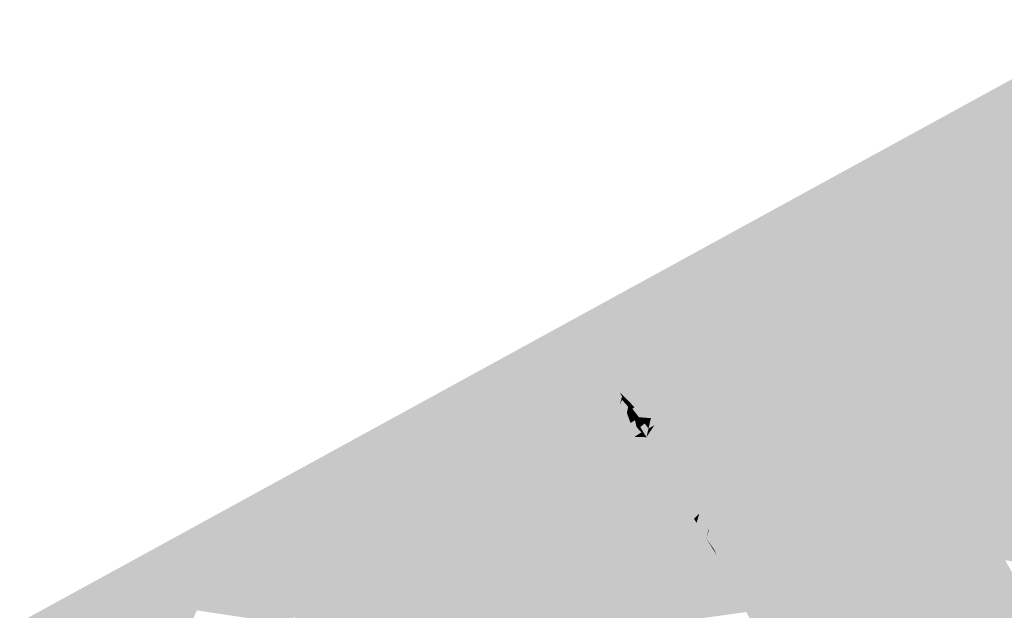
# Model space of a CAD drawing. Header units: metres. Extents: x 164696 to 183842, y 382615 to 387356.
# Tile 915 of 1056: x 182748.84 to 182751.87, y 386672.27 to 386674.09. Entities that reach past the tile are written whole.
import ezdxf

# ---------------------------------------------------------------- set-up
doc = ezdxf.new("R2010")
doc.units = ezdxf.units.M
doc.layers.add('C3D-SURFACE_TINSURFACE', color=7, linetype='Continuous')

msp = doc.modelspace()

# ---------------------------------------------------------------- linework, layer by layer
at = {"layer": 'C3D-SURFACE_TINSURFACE', "color": 11, "linetype": 'Continuous', "lineweight": -3, "true_color": 0xff8585}
for points in [[(182752.2267, 386674.0883), (182745.8742, 386670.6127), (182750.579, 386673.1468)], [(182751.5452, 386673.3047), (182752.2267, 386674.0883), (182750.579, 386673.1468)], [(182751.5452, 386673.3047), (182751.58, 386673.3238), (182752.2267, 386674.0883)], [(182751.6148, 386673.3429), (182752.2267, 386674.0883), (182751.58, 386673.3238)], [(182751.6148, 386673.3429), (182751.6496, 386673.362), (182752.2267, 386674.0883)], [(182751.6496, 386673.362), (182751.683, 386673.3799), (182752.2267, 386674.0883)], [(182751.683, 386673.3799), (182751.7196, 386673.3992), (182752.2267, 386674.0883)], [(182751.7196, 386673.3992), (182751.7562, 386673.4185), (182752.2267, 386674.0883)], [(182751.7562, 386673.4185), (182751.7928, 386673.4379), (182752.2267, 386674.0883)], [(182751.8294, 386673.4572), (182752.2267, 386674.0883), (182751.7928, 386673.4379)], [(182751.866, 386673.4765), (182752.2267, 386674.0883), (182751.8294, 386673.4572)], [(182751.866, 386673.4765), (182751.9026, 386673.4958), (182752.2267, 386674.0883)], [(182751.9026, 386673.4958), (182751.6721, 386672.8053), (182751.9421, 386673.515)], [(182751.9421, 386673.515), (182751.6721, 386672.8053), (182752.6525, 386673.279)], [(182751.866, 386673.4765), (182751.6721, 386672.8053), (182751.9026, 386673.4958)], [(182751.866, 386673.4765), (182751.8294, 386673.4572), (182751.6325, 386672.8999)], [(182751.866, 386673.4765), (182751.6325, 386672.8999), (182751.6721, 386672.8053)], [(182751.8294, 386673.4572), (182751.7928, 386673.4379), (182751.6325, 386672.8999)], [(182751.7562, 386673.4185), (182751.6325, 386672.8999), (182751.7928, 386673.4379)], [(182751.7196, 386673.3992), (182751.6325, 386672.8999), (182751.7562, 386673.4185)], [(182751.683, 386673.3799), (182751.6325, 386672.8999), (182751.7196, 386673.3992)], [(182751.6148, 386673.3429), (182751.6325, 386672.8999), (182751.6496, 386673.362)], [(182751.6496, 386673.362), (182751.6325, 386672.8999), (182751.683, 386673.3799)], [(182751.6148, 386673.3429), (182751.58, 386673.3238), (182751.6325, 386672.8999)], [(182751.5452, 386673.3047), (182750.579, 386673.1468), (182751.5104, 386673.2857)], [(182751.5452, 386673.3047), (182751.5104, 386673.2857), (182751.6325, 386672.8999)], [(182751.5452, 386673.3047), (182751.6325, 386672.8999), (182751.58, 386673.3238)], [(182751.4756, 386673.2666), (182751.5104, 386673.2857), (182750.579, 386673.1468)], [(182751.4756, 386673.2666), (182751.6325, 386672.8999), (182751.5104, 386673.2857)], [(182752.6525, 386673.279), (182751.6721, 386672.8053), (182752.6913, 386673.2101)], [(182751.4408, 386673.2475), (182751.4756, 386673.2666), (182750.579, 386673.1468)], [(182751.4408, 386673.2475), (182750.579, 386673.1468), (182751.4038, 386673.2263)], [(182751.4408, 386673.2475), (182751.4038, 386673.2263), (182751.6325, 386672.8999)], [(182751.4408, 386673.2475), (182751.6325, 386672.8999), (182751.4756, 386673.2666)], [(182751.4038, 386673.2263), (182750.579, 386673.1468), (182751.3658, 386673.2051)], [(182751.4038, 386673.2263), (182751.3658, 386673.2051), (182751.6325, 386672.8999)], [(182751.6721, 386672.8053), (182751.7312, 386672.6789), (182752.6913, 386673.2101)], [(182752.6913, 386673.2101), (182751.7312, 386672.6789), (182752.0922, 386672.5813)], [(182751.3658, 386673.2051), (182750.579, 386673.1468), (182751.3278, 386673.184)], [(182751.3278, 386673.184), (182750.579, 386673.1468), (182751.2898, 386673.1629)], [(182751.3278, 386673.184), (182751.2898, 386673.1629), (182751.6325, 386672.8999)], [(182751.3658, 386673.2051), (182751.3278, 386673.184), (182751.6325, 386672.8999)], [(182745.8742, 386670.6127), (182747.5571, 386671.4774), (182750.579, 386673.1468)], [(182750.579, 386673.1468), (182747.5571, 386671.4774), (182749.3171, 386672.416)], [(182750.579, 386673.1468), (182749.3171, 386672.416), (182749.7586, 386672.2919)], [(182750.579, 386673.1468), (182749.7586, 386672.2919), (182750.5856, 386672.7425)], [(182751.2898, 386673.1629), (182750.579, 386673.1468), (182751.2519, 386673.1417)], [(182750.579, 386673.1468), (182750.5856, 386672.7425), (182750.6089, 386673.0755)], [(182751.0025, 386673.0023), (182750.579, 386673.1468), (182750.5996, 386673.1045)], [(182751.0025, 386673.0023), (182751.0364, 386673.0212), (182750.579, 386673.1468)], [(182751.0364, 386673.0212), (182751.0702, 386673.0402), (182750.579, 386673.1468)], [(182751.1041, 386673.0591), (182750.579, 386673.1468), (182751.0702, 386673.0402)], [(182751.138, 386673.0781), (182750.579, 386673.1468), (182751.1041, 386673.0591)], [(182751.138, 386673.0781), (182751.1759, 386673.0995), (182750.579, 386673.1468)], [(182751.1759, 386673.0995), (182751.2139, 386673.1206), (182750.579, 386673.1468)], [(182751.2139, 386673.1206), (182751.2519, 386673.1417), (182750.579, 386673.1468)], [(182750.579, 386673.1468), (182750.6089, 386673.0755), (182750.5996, 386673.1045)], [(182751.2898, 386673.1629), (182751.2519, 386673.1417), (182751.6325, 386672.8999)], [(182751.1759, 386673.0995), (182751.6325, 386672.8999), (182751.2139, 386673.1206)], [(182751.2139, 386673.1206), (182751.6325, 386672.8999), (182751.2519, 386673.1417)], [(182750.9347, 386672.9644), (182750.5996, 386673.1045), (182750.6089, 386673.0755)], [(182750.9347, 386672.9644), (182750.9686, 386672.9833), (182750.5996, 386673.1045)], [(182750.9686, 386672.9833), (182751.0025, 386673.0023), (182750.5996, 386673.1045)], [(182751.138, 386673.0781), (182751.6325, 386672.8999), (182751.1759, 386673.0995)], [(182750.5856, 386672.7425), (182750.643, 386673.015), (182750.6089, 386673.0755)], [(182750.9347, 386672.9644), (182750.6089, 386673.0755), (182750.643, 386673.015)], [(182751.1041, 386673.0591), (182751.0702, 386673.0402), (182750.9578, 386672.5213)], [(182751.1041, 386673.0591), (182750.9578, 386672.5213), (182750.9581, 386672.5167)], [(182751.1041, 386673.0591), (182750.9581, 386672.5167), (182750.9949, 386672.513)], [(182751.1041, 386673.0591), (182750.9949, 386672.513), (182751.6503, 386672.8455)], [(182751.138, 386673.0781), (182751.1041, 386673.0591), (182751.6503, 386672.8455)], [(182751.138, 386673.0781), (182751.6503, 386672.8455), (182751.6325, 386672.8999)], [(182751.0364, 386673.0212), (182750.929, 386672.5673), (182751.0702, 386673.0402)], [(182751.0702, 386673.0402), (182750.929, 386672.5673), (182750.9434, 386672.5443)], [(182751.0702, 386673.0402), (182750.9434, 386672.5443), (182750.9578, 386672.5213)], [(182750.5856, 386672.7425), (182750.6771, 386672.9545), (182750.643, 386673.015)], [(182750.9008, 386672.9454), (182750.643, 386673.015), (182750.6771, 386672.9545)], [(182750.9347, 386672.9644), (182750.643, 386673.015), (182750.9008, 386672.9454)], [(182750.9686, 386672.9833), (182750.8902, 386672.5882), (182751.0025, 386673.0023)], [(182751.0025, 386673.0023), (182750.8902, 386672.5882), (182750.9055, 386672.5638)], [(182751.0025, 386673.0023), (182750.9055, 386672.5638), (182751.0364, 386673.0212)], [(182751.0364, 386673.0212), (182750.9055, 386672.5638), (182750.9131, 386672.5517)], [(182751.0364, 386673.0212), (182750.9131, 386672.5517), (182750.9271, 386672.5663)], [(182751.0364, 386673.0212), (182750.9271, 386672.5663), (182750.929, 386672.5673)], [(182750.9347, 386672.9644), (182750.9008, 386672.9454), (182750.852, 386672.7672)], [(182750.9347, 386672.9644), (182750.852, 386672.7672), (182750.8603, 386672.7677)], [(182750.9347, 386672.9644), (182750.8603, 386672.7677), (182750.8706, 386672.6204)], [(182750.9347, 386672.9644), (182750.8706, 386672.6204), (182750.875, 386672.6125)], [(182750.9347, 386672.9644), (182750.875, 386672.6125), (182750.9686, 386672.9833)], [(182750.9686, 386672.9833), (182750.875, 386672.6125), (182750.8902, 386672.5882)], [(182750.5856, 386672.7425), (182750.6166, 386672.76), (182750.6771, 386672.9545)], [(182750.6166, 386672.76), (182750.6477, 386672.7774), (182750.6771, 386672.9545)], [(182750.6477, 386672.7774), (182750.6842, 386672.9414), (182750.6771, 386672.9545)], [(182750.6477, 386672.7774), (182750.684, 386672.9032), (182750.6842, 386672.9414)], [(182750.8241, 386672.8898), (182750.6771, 386672.9545), (182750.6842, 386672.9414)], [(182750.868, 386672.9179), (182750.6771, 386672.9545), (182750.8241, 386672.8898)], [(182750.9008, 386672.9454), (182750.6771, 386672.9545), (182750.868, 386672.9179)], [(182750.8241, 386672.8898), (182750.6842, 386672.9414), (182750.6996, 386672.926)], [(182750.9008, 386672.9454), (182750.868, 386672.9179), (182750.8439, 386672.7694)], [(182750.9008, 386672.9454), (182750.8439, 386672.7694), (182750.852, 386672.7672)], [(182750.6922, 386672.8055), (182750.684, 386672.9032), (182750.6477, 386672.7774)], [(182750.6922, 386672.8055), (182750.6914, 386672.9181), (182750.684, 386672.9032)], [(182750.6922, 386672.8055), (182750.7062, 386672.8774), (182750.6914, 386672.9181)], [(182750.8241, 386672.8898), (182750.6996, 386672.926), (182750.7291, 386672.8958)], [(182750.868, 386672.9179), (182750.8241, 386672.8898), (182750.8285, 386672.7654)], [(182750.868, 386672.9179), (182750.8285, 386672.7654), (182750.8439, 386672.7694)], [(182750.6922, 386672.8055), (182750.7174, 386672.8469), (182750.7062, 386672.8774)], [(182750.8241, 386672.8898), (182750.7291, 386672.8958), (182750.7232, 386672.8904)], [(182750.7801, 386672.8617), (182750.7232, 386672.8904), (182750.7431, 386672.8646)], [(182750.8241, 386672.8898), (182750.7232, 386672.8904), (182750.7801, 386672.8617)], [(182750.8241, 386672.8898), (182750.7801, 386672.8617), (182750.7727, 386672.8299)], [(182750.8241, 386672.8898), (182750.7727, 386672.8299), (182750.7908, 386672.8397)], [(182750.8241, 386672.8898), (182750.7908, 386672.8397), (182750.8285, 386672.7654)], [(182751.6612, 386672.8254), (182751.6721, 386672.8053), (182751.6325, 386672.8999)], [(182751.6612, 386672.8254), (182751.6325, 386672.8999), (182751.6503, 386672.8455)], [(182750.6922, 386672.8055), (182750.7362, 386672.8336), (182750.7311, 386672.8557)], [(182750.6922, 386672.8055), (182750.7311, 386672.8557), (182750.7174, 386672.8469)], [(182750.7362, 386672.8336), (182750.7425, 386672.834), (182750.7311, 386672.8557)], [(182750.7801, 386672.8617), (182750.7431, 386672.8646), (182750.7609, 386672.8455)], [(182750.7801, 386672.8617), (182750.7609, 386672.8455), (182750.7727, 386672.8299)], [(182751.6503, 386672.8455), (182750.9949, 386672.513), (182750.9666, 386672.4688)], [(182751.6503, 386672.8455), (182750.9666, 386672.4688), (182750.982, 386672.4468)], [(182751.6612, 386672.8254), (182751.6503, 386672.8455), (182750.982, 386672.4468)], [(182750.6922, 386672.8055), (182750.7513, 386672.8183), (182750.7362, 386672.8336)], [(182750.6922, 386672.8055), (182750.7293, 386672.8043), (182750.7513, 386672.8183)], [(182750.7362, 386672.8336), (182750.7513, 386672.8183), (182750.7425, 386672.834)], [(182751.6612, 386672.8254), (182750.982, 386672.4468), (182751.6721, 386672.8053)], [(182750.6922, 386672.8055), (182750.6477, 386672.7774), (182750.7132, 386672.7465)], [(182750.6922, 386672.8055), (182750.7132, 386672.7465), (182750.7686, 386672.7424)], [(182750.6922, 386672.8055), (182750.7686, 386672.7424), (182750.7293, 386672.8043)], [(182751.6721, 386672.8053), (182750.982, 386672.4468), (182751.0018, 386672.4094)], [(182751.6721, 386672.8053), (182751.0018, 386672.4094), (182751.7184, 386672.6998)], [(182751.6721, 386672.8053), (182751.7184, 386672.6998), (182751.7312, 386672.6789)], [(182750.5856, 386672.7425), (182750.6932, 386672.7353), (182750.6166, 386672.76)], [(182750.6166, 386672.76), (182750.7132, 386672.7465), (182750.6477, 386672.7774)], [(182750.6166, 386672.76), (182750.6932, 386672.7353), (182750.7132, 386672.7465)], [(182749.7586, 386672.2919), (182750.3388, 386672.1948), (182750.5856, 386672.7425)], [(182750.5856, 386672.7425), (182750.3388, 386672.1948), (182750.8902, 386672.5882)], [(182750.5856, 386672.7425), (182750.6733, 386672.7241), (182750.6932, 386672.7353)], [(182750.5856, 386672.7425), (182750.875, 386672.6125), (182750.8706, 386672.6204)], [(182750.5856, 386672.7425), (182750.8706, 386672.6204), (182750.6733, 386672.7241)], [(182750.5856, 386672.7425), (182750.8902, 386672.5882), (182750.875, 386672.6125)], [(182751.7184, 386672.6998), (182751.0018, 386672.4094), (182751.0217, 386672.372)], [(182751.7184, 386672.6998), (182751.0217, 386672.372), (182751.0416, 386672.3346)], [(182751.7184, 386672.6998), (182751.0416, 386672.3346), (182751.0614, 386672.2972)], [(182751.7184, 386672.6998), (182751.0614, 386672.2972), (182751.7312, 386672.6789)], [(182751.7312, 386672.6789), (182751.0614, 386672.2972), (182751.7441, 386672.6581)], [(182751.7312, 386672.6789), (182751.7441, 386672.6581), (182752.01, 386672.5927)], [(182751.7312, 386672.6789), (182752.01, 386672.5927), (182752.0922, 386672.5813)], [(182751.0614, 386672.2972), (182751.757, 386672.6373), (182751.7441, 386672.6581)], [(182751.0904, 386672.234), (182751.757, 386672.6373), (182751.0614, 386672.2972)], [(182751.0904, 386672.234), (182751.7698, 386672.6165), (182751.757, 386672.6373)], [(182751.7441, 386672.6581), (182751.996, 386672.5851), (182752.01, 386672.5927)], [(182751.7441, 386672.6581), (182751.757, 386672.6373), (182752.0041, 386672.5721)], [(182751.7441, 386672.6581), (182752.0041, 386672.5721), (182751.996, 386672.5851)], [(182751.757, 386672.6373), (182751.7698, 386672.6165), (182752.0121, 386672.5591)], [(182751.757, 386672.6373), (182752.0121, 386672.5591), (182752.0041, 386672.5721)], [(182751.1069, 386672.2032), (182751.7698, 386672.6165), (182751.0904, 386672.234)], [(182751.1069, 386672.2032), (182751.8252, 386672.5027), (182751.7698, 386672.6165)], [(182751.7698, 386672.6165), (182752.0369, 386672.5096), (182752.0556, 386672.5197)], [(182751.7698, 386672.6165), (182751.8252, 386672.5027), (182752.0646, 386672.4527)], [(182751.7698, 386672.6165), (182752.0646, 386672.4527), (182752.0369, 386672.5096)], [(182751.7698, 386672.6165), (182751.9981, 386672.5515), (182752.0121, 386672.5591)], [(182751.7698, 386672.6165), (182752.0556, 386672.5197), (182751.9981, 386672.5515)], [(182750.8902, 386672.5882), (182750.3388, 386672.1948), (182750.9055, 386672.5638)], [(182750.9055, 386672.5638), (182750.3388, 386672.1948), (182750.3601, 386672.1665)], [(182750.9055, 386672.5638), (182750.3601, 386672.1665), (182750.6404, 386672.353)], [(182750.9055, 386672.5638), (182750.6404, 386672.353), (182750.9131, 386672.5517)], [(182751.633, 386672.0363), (182751.8252, 386672.5027), (182751.1069, 386672.2032)], [(182751.633, 386672.0363), (182751.6703, 386672.0566), (182751.8252, 386672.5027)], [(182751.7076, 386672.0779), (182751.8252, 386672.5027), (182751.6703, 386672.0566)], [(182751.7449, 386672.0981), (182751.8252, 386672.5027), (182751.7076, 386672.0779)], [(182751.7449, 386672.0981), (182751.8554, 386672.4518), (182751.8252, 386672.5027)], [(182751.8252, 386672.5027), (182751.9577, 386672.4663), (182752.0646, 386672.4527)], [(182751.8252, 386672.5027), (182751.9465, 386672.4602), (182751.9577, 386672.4663)], [(182751.8252, 386672.5027), (182751.8554, 386672.4518), (182751.9676, 386672.4246)], [(182751.8252, 386672.5027), (182751.9676, 386672.4246), (182751.9465, 386672.4602)], [(182750.982, 386672.4468), (182750.9666, 386672.4688), (182750.9742, 386672.4566)], [(182751.0018, 386672.4094), (182750.982, 386672.4468), (182750.9742, 386672.4566)], [(182751.0018, 386672.4094), (182750.9742, 386672.4566), (182750.9841, 386672.4379)], [(182751.7449, 386672.0981), (182751.7821, 386672.1184), (182751.8554, 386672.4518)], [(182751.7821, 386672.1184), (182751.8709, 386672.4245), (182751.8554, 386672.4518)], [(182751.8554, 386672.4518), (182752.0238, 386672.3963), (182751.9676, 386672.4246)], [(182751.8709, 386672.4245), (182752.0238, 386672.3963), (182751.8554, 386672.4518)], [(182750.3601, 386672.1665), (182751.0018, 386672.4094), (182750.9841, 386672.4379)], [(182750.3601, 386672.1665), (182750.9841, 386672.4379), (182750.6633, 386672.3165)], [(182751.7821, 386672.1184), (182751.8865, 386672.3972), (182751.8709, 386672.4245)], [(182748.6034, 386671.6615), (182749.3171, 386672.416), (182747.5571, 386671.4774)], [(182748.6034, 386671.6615), (182748.6407, 386671.6817), (182749.3171, 386672.416)], [(182748.6407, 386671.6817), (182748.6779, 386671.7019), (182749.3171, 386672.416)], [(182748.6779, 386671.7019), (182748.7152, 386671.7222), (182749.3171, 386672.416)], [(182748.7152, 386671.7222), (182748.7524, 386671.7424), (182749.3171, 386672.416)], [(182749.3171, 386672.416), (182748.7524, 386671.7424), (182748.7897, 386671.7626)], [(182749.3171, 386672.416), (182748.7897, 386671.7626), (182748.827, 386671.7829)], [(182749.3171, 386672.416), (182748.827, 386671.7829), (182748.8643, 386671.8031)], [(182748.9015, 386671.8233), (182749.3171, 386672.416), (182748.8643, 386671.8031)], [(182748.9388, 386671.8435), (182749.3171, 386672.416), (182748.9015, 386671.8233)], [(182748.9388, 386671.8435), (182748.976, 386671.8649), (182749.3171, 386672.416)], [(182748.976, 386671.8649), (182749.0133, 386671.8851), (182749.3171, 386672.416)], [(182749.0133, 386671.8851), (182749.0505, 386671.9054), (182749.3171, 386672.416)], [(182749.3171, 386672.416), (182749.0505, 386671.9054), (182749.0599, 386671.9104)], [(182749.3171, 386672.416), (182749.0599, 386671.9104), (182749.1738, 386672.1095)], [(182749.3171, 386672.416), (182749.1738, 386672.1095), (182749.1158, 386671.9408)], [(182749.3171, 386672.416), (182749.1158, 386671.9408), (182749.1251, 386671.9458)], [(182749.1624, 386671.966), (182749.3171, 386672.416), (182749.1251, 386671.9458)], [(182749.1996, 386671.9863), (182749.3171, 386672.416), (182749.1624, 386671.966)], [(182749.1996, 386671.9863), (182749.3443, 386672.3495), (182749.3171, 386672.416)], [(182749.7213, 386672.2706), (182749.3171, 386672.416), (182749.3347, 386672.3815)], [(182749.7213, 386672.2706), (182749.7586, 386672.2919), (182749.3171, 386672.416)], [(182749.3171, 386672.416), (182749.3443, 386672.3495), (182749.3347, 386672.3815)], [(182751.0217, 386672.372), (182751.0018, 386672.4094), (182750.3601, 386672.1665)], [(182751.7821, 386672.1184), (182751.8194, 386672.1386), (182751.8865, 386672.3972)], [(182751.8194, 386672.1386), (182751.902, 386672.37), (182751.8865, 386672.3972)], [(182749.6468, 386672.2301), (182749.3347, 386672.3815), (182749.3443, 386672.3495)], [(182749.6468, 386672.2301), (182749.684, 386672.2504), (182749.3347, 386672.3815)], [(182749.684, 386672.2504), (182749.7213, 386672.2706), (182749.3347, 386672.3815)], [(182751.0217, 386672.372), (182750.3601, 386672.1665), (182751.0416, 386672.3346)], [(182751.8194, 386672.1386), (182751.8567, 386672.1588), (182751.902, 386672.37)], [(182751.9268, 386672.3271), (182751.902, 386672.37), (182751.8567, 386672.1588)], [(182749.1996, 386671.9863), (182749.2369, 386672.0065), (182749.3443, 386672.3495)], [(182749.2369, 386672.0065), (182749.2741, 386672.0267), (182749.3443, 386672.3495)], [(182749.2741, 386672.0267), (182749.3818, 386672.2699), (182749.3443, 386672.3495)], [(182749.6468, 386672.2301), (182749.3443, 386672.3495), (182749.3818, 386672.2699)], [(182750.3601, 386672.1665), (182750.648, 386672.3408), (182750.6404, 386672.353)], [(182750.3601, 386672.1665), (182750.6557, 386672.3287), (182750.648, 386672.3408)], [(182751.074, 386672.2648), (182751.0416, 386672.3346), (182750.3601, 386672.1665)], [(182750.3601, 386672.1665), (182750.6633, 386672.3165), (182750.6557, 386672.3287)], [(182751.074, 386672.2648), (182751.0614, 386672.2972), (182751.0416, 386672.3346)], [(182751.9268, 386672.3271), (182751.8567, 386672.1588), (182751.8939, 386672.179)], [(182751.0904, 386672.234), (182751.0614, 386672.2972), (182751.074, 386672.2648)], [(182749.684, 386672.2504), (182749.6109, 386671.8969), (182749.7213, 386672.2706)], [(182749.7213, 386672.2706), (182749.6109, 386671.8969), (182749.6368, 386671.8579)], [(182749.7213, 386672.2706), (182749.6368, 386671.8579), (182749.7586, 386672.2919)], [(182749.7586, 386672.2919), (182749.6368, 386671.8579), (182749.9531, 386671.9605)], [(182749.7586, 386672.2919), (182750.1842, 386672.1013), (182750.304, 386672.129)], [(182749.7586, 386672.2919), (182750.304, 386672.129), (182750.3388, 386672.1948)], [(182749.7586, 386672.2919), (182749.9531, 386671.9605), (182750.1842, 386672.1013)]]:
    msp.add_solid(points, dxfattribs=at)
at = {"layer": 'C3D-SURFACE_TINSURFACE', "color": 1, "linetype": 'Continuous', "lineweight": -3, "true_color": 0xe60000}
for points in [[(182750.6842, 386672.9414), (182750.684, 386672.9032), (182750.6913, 386672.9284)], [(182750.6842, 386672.9414), (182750.6913, 386672.9284), (182750.6996, 386672.926)], [(182750.684, 386672.9032), (182750.6914, 386672.9181), (182750.6913, 386672.9284)], [(182750.6914, 386672.9181), (182750.7101, 386672.897), (182750.6913, 386672.9284)], [(182750.6996, 386672.926), (182750.6913, 386672.9284), (182750.7101, 386672.897)], [(182750.6914, 386672.9181), (182750.7062, 386672.8774), (182750.7101, 386672.897)], [(182750.6996, 386672.926), (182750.7101, 386672.897), (182750.7291, 386672.8958)], [(182750.7062, 386672.8774), (182750.7288, 386672.8657), (182750.7101, 386672.897)], [(182750.7062, 386672.8774), (182750.7174, 386672.8469), (182750.7288, 386672.8657)], [(182750.7232, 386672.8904), (182750.7101, 386672.897), (182750.7288, 386672.8657)], [(182750.7232, 386672.8904), (182750.7291, 386672.8958), (182750.7101, 386672.897)], [(182750.7232, 386672.8904), (182750.7288, 386672.8657), (182750.7431, 386672.8646)], [(182750.7311, 386672.8557), (182750.7288, 386672.8657), (182750.7174, 386672.8469)], [(182750.7311, 386672.8557), (182750.7476, 386672.8343), (182750.7288, 386672.8657)], [(182750.7431, 386672.8646), (182750.7288, 386672.8657), (182750.7476, 386672.8343)], [(182750.7311, 386672.8557), (182750.7425, 386672.834), (182750.7476, 386672.8343)], [(182750.7431, 386672.8646), (182750.7476, 386672.8343), (182750.7609, 386672.8455)], [(182750.7609, 386672.8455), (182750.7476, 386672.8343), (182750.7664, 386672.803)], [(182750.7609, 386672.8455), (182750.7664, 386672.803), (182750.7727, 386672.8299)], [(182750.7513, 386672.8183), (182750.7293, 386672.8043), (182750.7664, 386672.803)], [(182750.7425, 386672.834), (182750.7664, 386672.803), (182750.7476, 386672.8343)], [(182750.7425, 386672.834), (182750.7513, 386672.8183), (182750.7664, 386672.803)], [(182750.7727, 386672.8299), (182750.7664, 386672.803), (182750.7908, 386672.8397)], [(182750.8285, 386672.7654), (182750.7908, 386672.8397), (182750.7664, 386672.803)], [(182750.7686, 386672.7424), (182750.7664, 386672.803), (182750.7293, 386672.8043)], [(182750.7686, 386672.7424), (182750.8311, 386672.6908), (182750.7664, 386672.803)], [(182750.8285, 386672.7654), (182750.7664, 386672.803), (182750.8311, 386672.6908)], [(182750.8285, 386672.7654), (182750.8311, 386672.6908), (182750.8439, 386672.7694)], [(182750.8439, 386672.7694), (182750.8311, 386672.6908), (182750.852, 386672.7672)], [(182750.852, 386672.7672), (182750.8311, 386672.6908), (182750.8603, 386672.7677)], [(182750.8706, 386672.6204), (182750.8603, 386672.7677), (182750.8311, 386672.6908)], [(182750.6932, 386672.7353), (182750.6733, 386672.7241), (182750.8311, 386672.6908)], [(182750.8706, 386672.6204), (182750.8311, 386672.6908), (182750.6733, 386672.7241)], [(182750.7132, 386672.7465), (182750.6932, 386672.7353), (182750.8311, 386672.6908)], [(182750.7132, 386672.7465), (182750.8311, 386672.6908), (182750.7686, 386672.7424)], [(182750.6404, 386672.353), (182750.9207, 386672.5395), (182750.9131, 386672.5517)], [(182750.6404, 386672.353), (182750.9359, 386672.5152), (182750.9207, 386672.5395)], [(182750.9131, 386672.5517), (182750.9207, 386672.5395), (182750.9271, 386672.5663)], [(182750.929, 386672.5673), (182750.9271, 386672.5663), (182750.9207, 386672.5395)], [(182750.929, 386672.5673), (182750.9207, 386672.5395), (182750.9359, 386672.5152)], [(182750.929, 386672.5673), (182750.9359, 386672.5152), (182750.9434, 386672.5443)], [(182750.9434, 386672.5443), (182750.9359, 386672.5152), (182750.9512, 386672.4908)], [(182750.9434, 386672.5443), (182750.9512, 386672.4908), (182750.9578, 386672.5213)], [(182750.6404, 386672.353), (182750.648, 386672.3408), (182750.9359, 386672.5152)], [(182750.648, 386672.3408), (182750.9512, 386672.4908), (182750.9359, 386672.5152)], [(182750.9578, 386672.5213), (182750.9512, 386672.4908), (182750.9581, 386672.5167)], [(182750.9949, 386672.513), (182750.9581, 386672.5167), (182750.9512, 386672.4908)], [(182750.9666, 386672.4688), (182750.9949, 386672.513), (182750.9512, 386672.4908)], [(182750.648, 386672.3408), (182750.6557, 386672.3287), (182750.9512, 386672.4908)], [(182750.6557, 386672.3287), (182750.9664, 386672.4665), (182750.9512, 386672.4908)], [(182750.9666, 386672.4688), (182750.9512, 386672.4908), (182750.9664, 386672.4665)], [(182750.6557, 386672.3287), (182750.6633, 386672.3165), (182750.9664, 386672.4665)], [(182750.9841, 386672.4379), (182750.9664, 386672.4665), (182750.6633, 386672.3165)], [(182750.9666, 386672.4688), (182750.9664, 386672.4665), (182750.9742, 386672.4566)], [(182750.9742, 386672.4566), (182750.9664, 386672.4665), (182750.9841, 386672.4379)]]:
    msp.add_solid(points, dxfattribs=at)

doc.saveas('drawing.dxf')
